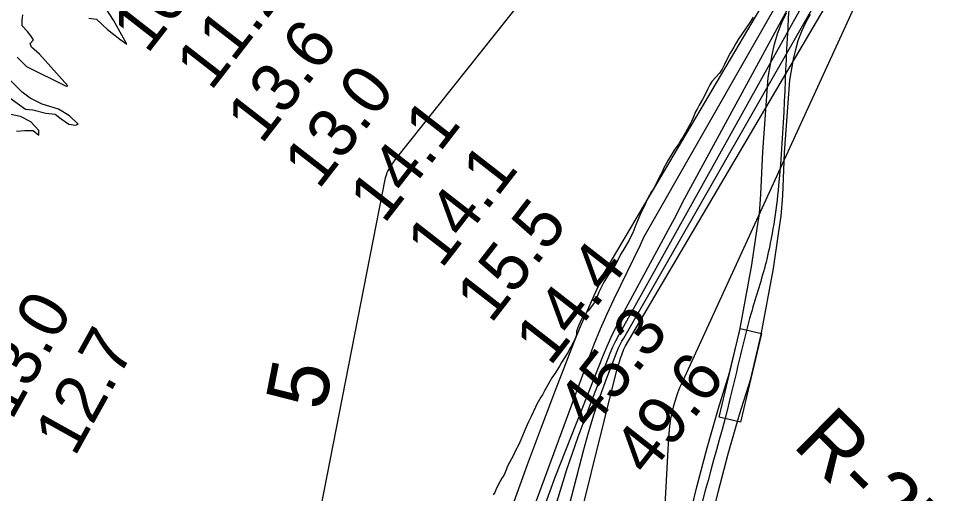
# Model space of a CAD drawing. Extents: x 3187622 to 3225504, y 800805 to 826213.
# Drawn here: x 3199960 to 3201237, y 822541 to 823193 of the extents above; entities that cross this region are included whole.
import ezdxf

# ---------------------------------------------------------------- set-up
doc = ezdxf.new("R2010")
doc.units = 0
for name, color, linetype in [('V-RIVR-EDGE', 7, 'Continuous'), ('V-RIVR-RANG', 7, 'Continuous'), ('V-RIVR-RANG-IDEN', 7, 'Continuous'), ('V-ROAD-CNTR', 7, 'Continuous'), ('V-SITE-VEGE', 7, 'Continuous'), ('V-TOPO-DPTH', 7, 'Continuous'), ('V-TOPO-MAJR', 7, 'Continuous'), ('V-TOPO-MINR', 7, 'Continuous'), ('V-TOPO-MINR-IDEN', 7, 'Continuous')]:
    doc.layers.add(name, color=color, linetype=linetype)

msp = doc.modelspace()

# ---------------------------------------------------------------- linework, layer by layer
at = {"layer": 'V-RIVR-EDGE'}
for points in [[(3200056.7, 823193.6), (3200067.1, 823192.3), (3200082.3, 823177.9), (3200099.2, 823164.8), (3200108.8, 823157.8), (3200090.6, 823190.5), (3200075.4, 823214)], [(3199958.3, 823139.9), (3199971.3, 823126.9), (3200025.6, 823100.2), (3200027.8, 823100.6), (3199988.8, 823144.2), (3199977.9, 823153.8), (3199976.2, 823158.6), (3199980.5, 823163.8), (3199977.1, 823169), (3199972.3, 823175.1), (3199964.9, 823182.9), (3199965, 823190.8), (3199965.9, 823198.2)], [(3199936.5, 823092.2), (3199969.9, 823068.6), (3199979.9, 823067.7), (3199997.7, 823062.9), (3200010.3, 823061.6), (3200018.5, 823055.4), (3200029.4, 823048), (3200038.5, 823046.7), (3200042, 823048), (3200030.3, 823059.3), (3200015.1, 823068.5), (3199992.5, 823075.5), (3199976, 823083.8), (3199965.2, 823092.1), (3199943.5, 823113.4)], [(3199957.2, 823038.2), (3199968.9, 823039.5), (3199980.2, 823039.5), (3199988, 823032.9), (3199988.1, 823039.4), (3199977.2, 823051.2), (3199962.9, 823058.6), (3199942.9, 823062.6)]]:
    msp.add_lwpolyline(points, dxfattribs=at)
at = {"layer": 'V-ROAD-CNTR'}
for points in [[(3200885.4, 822522), (3200892.3, 822550.1), (3200906.4, 822603.6), (3200922.1, 822658), (3200937.4, 822706.6), (3200951.3, 822765.4), (3200968.1, 822854.8), (3200975.2, 822904.9), (3200978.3, 822925), (3200980.3, 822951.8), (3200983.1, 823010.1), (3200990.3, 823112.2), (3200995.9, 823143.3), (3200999.2, 823157.8), (3201003.2, 823172.1), (3201009.2, 823187.6), (3201015.4, 823200.9)], [(3200914.6, 822515.2), (3200921.4, 822542.7), (3200935.3, 822595.6), (3200950.8, 822649.3), (3200966.3, 822698.6), (3200980.7, 822759.2), (3200997.7, 822849.9), (3201004.9, 822900.5), (3201008.1, 822921.7), (3201010.3, 822950), (3201013, 823008.4), (3201020.1, 823108.5), (3201025.3, 823137.3), (3201028.3, 823150.4), (3201031.7, 823162.7), (3201036.8, 823175.8), (3201042.2, 823187.3), (3201048.6, 823199.1)]]:
    msp.add_lwpolyline(points, dxfattribs=at)
msp.add_lwpolyline([(3200923, 822645.9), (3200951.8, 822767.5), (3200981, 822760.6), (3200952.2, 822639)], close=True, dxfattribs=at)
msp.add_spline([(3201024.1, 823274.7), (3201018, 823194.2), (3201004.7, 822963.7), (3200987.4, 822858.7), (3200966.9, 822788.4), (3200937.8, 822670.8), (3200879.4, 822446.8), (3200861.2, 822331.3), (3200852.3, 822205.9), (3200846, 822103), (3200850.5, 822002.7), (3200859.8, 821900.4), (3200873.1, 821709.1), (3200906.2, 821470.9), (3200956.6, 821171.3), (3200981.8, 821020.5), (3201004.4, 820882.9), (3201024.9, 820767.6), (3201030.7, 820687.4), (3201025.1, 820574.8), (3201019.7, 820485.6), (3201009.9, 820413.7), (3200981.8, 820299.2), (3200938.6, 820153.1), (3200919.7, 820054.1), (3200905.9, 819899.8), (3200911.1, 819808), (3200923.6, 819715), (3200943.7, 819632.5), (3200990, 819544.5), (3201077.6, 819388.7), (3201164.6, 819241.3), (3201215.4, 819169.2), (3201320.5, 819031.2), (3201438.3, 818874.6), (3201472.9, 818830.2), (3201517.8, 818788.5), (3201613.7, 818704.1), (3201703.7, 818596), (3201763.8, 818510.5), (3201836.1, 818397.9), (3201893.8, 818288.1), (3201910, 818246.3), (3201920.9, 818198.1), (3201929.8, 818155.8), (3201937.9, 818094.1), (3201957.7, 817998.6), (3201977.9, 817926.4), (3202055.4, 817776.5), (3202147, 817624), (3202184.4, 817575.3), (3202228.3, 817509.6), (3202265.9, 817465), (3202335.4, 817389.3), (3202595.4, 817156.1), (3202698.6, 817066.2), (3202845.2, 816933.8), (3202967.2, 816832.3), (3203084.1, 816744.2), (3203205.8, 816662.3), (3203334.5, 816585.9), (3203420.1, 816528.7), (3203529.1, 816448.4), (3203624.3, 816386.4), (3203720.3, 816332.5), (3203800.7, 816304.6), (3203929.1, 816241.3), (3204015.1, 816192.4), (3204112.5, 816105.4), (3204200.5, 816023.3)], degree=3, dxfattribs=at)
at = {"layer": 'V-SITE-VEGE'}
for p, q in [((3200965.3, 823187.7), (3200948.9, 823164.1)), ((3200969.7, 823194.6), (3200965.3, 823187.7)), ((3200945.8, 823158.8), (3200943, 823153.6)), ((3200948.9, 823164.1), (3200945.8, 823158.8)), ((3200943, 823153.6), (3200938.2, 823145.4)), ((3200933.4, 823136.5), (3200929.9, 823128.8)), ((3200938.2, 823145.4), (3200933.4, 823136.5)), ((3200927.1, 823123.5), (3200923.5, 823117.8)), ((3200929.9, 823128.8), (3200927.1, 823123.5)), ((3200923.5, 823117.8), (3200913.1, 823106.4)), ((3200907.5, 823096.6), (3200903.2, 823087.7)), ((3200910.3, 823101.9), (3200907.5, 823096.6)), ((3200913.1, 823106.4), (3200910.3, 823101.9)), ((3200903.2, 823087.7), (3200900, 823081.6)), ((3200893.2, 823069.4), (3200890.4, 823064.9)), ((3200895.6, 823073.9), (3200893.2, 823069.4)), ((3200900, 823081.6), (3200895.6, 823073.9)), ((3200890.4, 823064.9), (3200886.9, 823055.6)), ((3200881.7, 823045.5), (3200879, 823040.6)), ((3200883.7, 823048.7), (3200881.7, 823045.5)), ((3200884.9, 823051.5), (3200883.7, 823048.7)), ((3200886.9, 823055.6), (3200884.9, 823051.5)), ((3200875, 823033.3), (3200873, 823030)), ((3200879, 823040.6), (3200875, 823033.3)), ((3200867.4, 823021.1), (3200862.2, 823013.7)), ((3200869.4, 823024.7), (3200867.4, 823021.1)), ((3200873, 823030), (3200869.4, 823024.7)), ((3200862.2, 823013.7), (3200853.5, 822999.5)), ((3200853.5, 822999.5), (3200846.7, 822986.9)), ((3200844.7, 822982), (3200841.2, 822975.5)), ((3200846.7, 822986.9), (3200844.7, 822982)), ((3200838.4, 822969.8), (3200832.8, 822959.3)), ((3200841.2, 822975.5), (3200838.4, 822969.8)), ((3200832.8, 822959.3), (3200829.2, 822954.4)), ((3200823.7, 822943.8), (3200821.7, 822939)), ((3200827.3, 822950.3), (3200823.7, 822943.8)), ((3200829.2, 822954.4), (3200827.3, 822950.3)), ((3200821.7, 822939), (3200815, 822924.8)), ((3200815, 822924.8), (3200808.6, 822909.7)), ((3200808.6, 822909.7), (3200804.3, 822898.8)), ((3200801.1, 822892.7), (3200799.1, 822888.6)), ((3200804.3, 822898.8), (3200801.1, 822892.7)), ((3200799.1, 822888.6), (3200790.4, 822874)), ((3200787.6, 822869.1), (3200783.2, 822860.2)), ((3200790.4, 822874), (3200787.6, 822869.1)), ((3200780.8, 822856.1), (3200774.9, 822846.8)), ((3200783.2, 822860.2), (3200780.8, 822856.1)), ((3200771.3, 822842.3), (3200767.3, 822835.8)), ((3200774.9, 822846.8), (3200771.3, 822842.3)), ((3200764.5, 822830.9), (3200760.5, 822822.8)), ((3200767.3, 822835.8), (3200764.5, 822830.9)), ((3200757.8, 822817.5), (3200755.8, 822812.2)), ((3200760.5, 822822.8), (3200757.8, 822817.5)), ((3200751, 822802.9), (3200749, 822799.6)), ((3200752.6, 822805.7), (3200751, 822802.9)), ((3200754.2, 822809.4), (3200752.6, 822805.7)), ((3200755.8, 822812.2), (3200754.2, 822809.4)), ((3200743, 822791.9), (3200737.4, 822785.8)), ((3200749, 822799.6), (3200743, 822791.9)), ((3200734.3, 822781.3), (3200729.5, 822771.1)), ((3200737.4, 822785.8), (3200734.3, 822781.3)), ((3200727.1, 822763.8), (3200726.8, 822759)), ((3200729.5, 822771.1), (3200727.1, 822763.8)), ((3200724.4, 822751.7), (3200722.4, 822748.4)), ((3200725.6, 822754.5), (3200724.4, 822751.7)), ((3200726.8, 822759), (3200725.6, 822754.5)), ((3200716.9, 822738.3), (3200715.3, 822735)), ((3200718.9, 822741.5), (3200716.9, 822738.3)), ((3200720.9, 822745.2), (3200718.9, 822741.5)), ((3200722.4, 822748.4), (3200720.9, 822745.2)), ((3200712.9, 822731), (3200706.1, 822720.8)), ((3200715.3, 822735), (3200712.9, 822731)), ((3200703.7, 822715.9), (3200698.6, 822707.8)), ((3200706.1, 822720.8), (3200703.7, 822715.9)), ((3200693, 822700), (3200689, 822692.7)), ((3200698.6, 822707.8), (3200693, 822700)), ((3200689, 822692.7), (3200683, 822682.2)), ((3200680.3, 822676.5), (3200677.9, 822673.2)), ((3200683, 822682.2), (3200680.3, 822676.5)), ((3200672.3, 822663.5), (3200670.7, 822659.4)), ((3200677.9, 822673.2), (3200672.3, 822663.5)), ((3200670.7, 822659.4), (3200664.8, 822646.8)), ((3200660.8, 822639.5), (3200657.2, 822631.4)), ((3200664.8, 822646.8), (3200660.8, 822639.5)), ((3200657.2, 822631.4), (3200650.5, 822614.8)), ((3200648.9, 822611.5), (3200647.4, 822607.4)), ((3200650.5, 822614.8), (3200648.9, 822611.5)), ((3200643, 822600.1), (3200640.6, 822594.8)), ((3200647.4, 822607.4), (3200643, 822600.1)), ((3200640.6, 822594.8), (3200631.5, 822577.8)), ((3200630.7, 822574.5), (3200627.1, 822566)), ((3200631.5, 822577.8), (3200630.7, 822574.5)), ((3200624.4, 822562), (3200618.8, 822552.2)), ((3200627.1, 822566), (3200624.4, 822562)), ((3200616, 822546.1), (3200614.8, 822542.5)), ((3200618.8, 822552.2), (3200616, 822546.1)), ((3200614.8, 822542.5), (3200612.4, 822539.2))]:
    msp.add_line(p, q, dxfattribs=at)
at = {"layer": 'V-TOPO-DPTH'}
msp.add_lwpolyline([(3200641.3, 822529.9), (3200659.7, 822581), (3200678.7, 822632), (3200698.1, 822682.7), (3200724.4, 822750), (3200731.2, 822767), (3200738.2, 822783.8), (3200745.5, 822800.5), (3200753, 822817.1), (3200763.6, 822840.2), (3200765.8, 822845.3), (3201129.2, 823459.9)], dxfattribs=at)
at = {"layer": 'V-TOPO-MAJR'}
msp.add_lwpolyline([(3200429.1, 821446.9), (3200593.2, 822080.8), (3200594.4, 822092.8), (3200595.9, 822104.8), (3200600.9, 822139.5), (3200605.7, 822168.7), (3200611.2, 822197.7), (3200617.8, 822226.5), (3200625.1, 822255.1), (3200636.3, 822295.8), (3200643.1, 822320.4), (3200649.9, 822345.1), (3200656.5, 822369.8), (3200663.2, 822394.5), (3200687, 822483.7), (3200699.9, 822529.1), (3200713.8, 822574.1), (3200729.3, 822618.7), (3200745.7, 822662.9), (3200773.4, 822733.9), (3200777, 822742.3), (3200780.8, 822750.5), (3200785.1, 822758.6), (3201134.1, 823384.8)], dxfattribs=at)
at = {"layer": 'V-TOPO-MINR'}
for points in [[(3200641.3, 822529.9), (3200659.7, 822581), (3200678.7, 822632), (3200698.1, 822682.7), (3200724.4, 822750), (3200731.2, 822767), (3200738.2, 822783.8), (3200745.5, 822800.5), (3200753, 822817.1), (3200763.6, 822840.2), (3200765.8, 822845.3), (3201129.2, 823459.9)], [(3200359.2, 822436.8), (3200464.5, 822974.1), (3200465.7, 822978.6), (3200467.4, 822982.9), (3200467.6, 822983.3), (3200469.9, 822987.3), (3200472.2, 822991.3), (3200474.9, 822995.1), (3200477.7, 822998.8), (3200812.4, 823419.6)], [(3200635.5, 822432), (3200743.2, 822725), (3200751.3, 822746.1), (3200759.8, 822767.1), (3200769, 822787.7), (3200778.7, 822808.2), (3200814.8, 822882.2), (3200819.6, 822892.8), (3201120.2, 823419.1)], [(3200711.6, 822426.9), (3200783, 822712), (3200784.4, 822716.9), (3200785.8, 822721.8), (3200787.4, 822726.6), (3200789.2, 822731.4), (3200792.1, 822739), (3200792.9, 822740.9), (3200793.5, 822741.8), (3200794, 822742.7), (3201178.9, 823396.2)], [(3200849.8, 822260.3), (3200848.4, 822263), (3200844.1, 822276), (3200843.2, 822280.8), (3200840.7, 822297.2), (3200839, 822313.8), (3200838.5, 822330.4), (3200838.8, 822347), (3200849.5, 822541.8), (3200850.5, 822558.7), (3200851.4, 822575.7), (3200852.5, 822592.7), (3200853.5, 822609.7), (3200854.3, 822623.2), (3200855.3, 822633.3), (3200856.7, 822643.4), (3200858.8, 822653.4), (3200861.3, 822663.3), (3200864.8, 822675.3), (3200866, 822679.1), (3200867.4, 822682.8), (3200869.1, 822686.5), (3200870.9, 822690), (3201192.6, 823392.1)], [(3200684.6, 822528.4), (3200697.8, 822563.6), (3200764, 822731.3), (3200769.1, 822743.5), (3200774.4, 822755.5), (3200780.2, 822767.3), (3200786.2, 822779), (3200864.7, 822924.4), (3200872.7, 822940.5), (3201113.6, 823383.1)], [(3200687.5, 822410.7), (3200736.9, 822601.5), (3200743.7, 822626), (3200751, 822650.4), (3200759.3, 822674.5), (3200768, 822698.4), (3200782.8, 822736.4), (3200784.8, 822741.1), (3200786.9, 822745.7), (3200789.4, 822750.1), (3200792.1, 822754.4), (3201153.8, 823386.4)]]:
    msp.add_lwpolyline(points, dxfattribs=at)

# ---------------------------------------------------------------- texts
at = {"layer": 'V-RIVR-RANG'}
for s, rotation, p in [('10.5', 52.1612, (3200137.1, 823142.9)), ('11.2', 52.1612, (3200224.4, 823092.2)), ('13.6', 52.1612, (3200294.1, 823019)), ('13.0', 52.1612, (3200372.5, 822956.8)), ('14.1', 52.1612, (3200462.6, 822909.8)), ('14.1', 52.1612, (3200541.4, 822848.3)), ('15.5', 52.1612, (3200609.4, 822772.8)), ('14.4', 52.1612, (3200690.7, 822714.4)), ('13.0', 60.9441, (3199950.7, 822640.1)), ('45.3', 51.8783, (3200747.6, 822625.6)), ('12.7', 60.9441, (3200037.3, 822590.1)), ('49.6', 51.8783, (3200825.2, 822562.6))]:
    msp.add_text(s, height=67, rotation=rotation, dxfattribs=at).set_placement(p)
at = {"layer": 'V-RIVR-RANG-IDEN'}
msp.add_text('R-278.3', height=83, rotation=315.3485, dxfattribs=at).set_placement((3201022.5, 822606.7))
at = {"layer": 'V-TOPO-MINR-IDEN'}
msp.add_text('5', height=83, rotation=78.9152, dxfattribs=at).set_placement((3200380.5, 822653.1))

doc.saveas('drawing.dxf')
